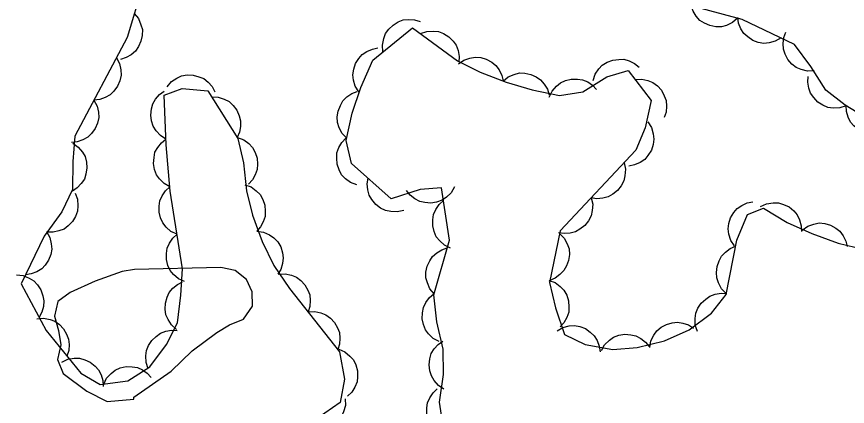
# Model space of a CAD drawing. Extents: x 336540 to 340074, y 5572036 to 5573747.
# Drawn here: x 337082.4 to 337134.4, y 5572913.1 to 5572937.4 of the extents above; entities that cross this region are included whole.
import ezdxf

# ---------------------------------------------------------------- set-up
doc = ezdxf.new("R2010")
doc.units = 0
doc.layers.add('Niveau 2', color=7, linetype='Continuous')
doc.layers.add('Niveau 44', color=7, linetype='Continuous')

msp = doc.modelspace()

# ---------------------------------------------------------------- linework, layer by layer
at = {"layer": 'Niveau 2'}
msp.add_lwpolyline([(337089.75, 5572913.53), (337089.75, 5572913.64), (337092.08, 5572915.27), (337093.4, 5572916.54), (337094.95, 5572917.7), (337095.73, 5572918.17), (337096.62, 5572918.53), (337097.17, 5572919.33), (337097.15, 5572920.23), (337096.79, 5572921.01), (337096.1, 5572921.56), (337095.2, 5572921.76), (337089.79, 5572921.64), (337089.01, 5572921.51), (337087.33, 5572920.91), (337085.77, 5572920.2), (337085, 5572919.62), (337084.79, 5572918.71), (337085.04, 5572917.82), (337085.17, 5572916.92), (337084.97, 5572916.01), (337085.32, 5572915.12), (337086.81, 5572914.03), (337088.07, 5572913.38), (337089.75, 5572913.53)], dxfattribs=at)
at = {"layer": 'Niveau 44'}
for points in [[(337090.3, 5572939.42), (337089.33, 5572936.15), (337086.06, 5572929.97), (337085.92, 5572928.38), (337085.91, 5572926.63), (337085.23, 5572925.23), (337084.14, 5572923.71), (337082.7, 5572920.74), (337084.27, 5572917.82), (337086.42, 5572915.15), (337087.65, 5572914.43), (337089.38, 5572914.67), (337090.74, 5572915.55), (337091.8, 5572916.94), (337092.47, 5572918.29), (337092.69, 5572920.03), (337092.79, 5572921.67), (337092.03, 5572926.53), (337091.78, 5572929.42), (337091.65, 5572932.53), (337092.78, 5572932.96), (337094.37, 5572932.8), (337096.25, 5572929.83), (337096.61, 5572928.3), (337096.79, 5572926.56), (337097.18, 5572925.03), (337097.77, 5572923.38), (337098.5, 5572921.89), (337099.49, 5572920.45), (337102.61, 5572916.49), (337102.93, 5572914.78), (337102.66, 5572913.32), (337101.22, 5572912.32)], [(337140.38, 5572924.28), (337141.88, 5572924.91), (337139.73, 5572927.69), (337138.48, 5572928.9), (337137.13, 5572930.02), (337135.78, 5572931), (337134.28, 5572931.91), (337133.06, 5572932.85), (337132.12, 5572934.33), (337131.11, 5572935.71), (337127.83, 5572937.26), (337124.63, 5572938.12)], [(337127.53, 5572937.34), (337127.21, 5572937.07), (337126.84, 5572936.9), (337126.53, 5572936.81), (337126.17, 5572936.81), (337125.81, 5572936.88), (337125.46, 5572937.03), (337125.18, 5572937.2), (337124.95, 5572937.47), (337124.75, 5572937.78), (337124.63, 5572938.12)], [(337089.77, 5572937.64), (337090.04, 5572937.32), (337090.19, 5572936.94), (337090.28, 5572936.63), (337090.27, 5572936.27), (337090.19, 5572935.91), (337090.03, 5572935.57), (337089.85, 5572935.29), (337089.58, 5572935.06), (337089.26, 5572934.88), (337088.92, 5572934.77)], [(337105.34, 5572935.25), (337105.31, 5572935.67), (337105.39, 5572936.07), (337105.5, 5572936.38), (337105.71, 5572936.66), (337105.97, 5572936.92), (337106.3, 5572937.11), (337106.6, 5572937.24), (337106.95, 5572937.27), (337107.32, 5572937.25), (337107.67, 5572937.15)], [(337130.26, 5572936.11), (337129.9, 5572935.9), (337129.51, 5572935.8), (337129.18, 5572935.77), (337128.83, 5572935.83), (337128.49, 5572935.96), (337128.17, 5572936.18), (337127.93, 5572936.39), (337127.74, 5572936.69), (337127.6, 5572937.04), (337127.55, 5572937.39)], [(337109.12, 5572911.7), (337108.87, 5572913.33), (337109.14, 5572915.06), (337109.1, 5572916.64), (337108.72, 5572918.35), (337108.53, 5572920.05), (337109.5, 5572923.46), (337109.01, 5572926.73), (337107.67, 5572926.63), (337105.85, 5572926.04), (337103.38, 5572928.26), (337103.04, 5572929.69), (337103.42, 5572931.4), (337103.96, 5572933.02), (337104.7, 5572934.73), (337107.18, 5572936.75), (337110.01, 5572934.67), (337111.42, 5572933.97), (337113.06, 5572933.35), (337114.69, 5572932.87), (337116.4, 5572932.51), (337117.86, 5572932.75), (337119.35, 5572933.69), (337120.69, 5572934.08)], [(337107.69, 5572936.38), (337108.08, 5572936.52), (337108.49, 5572936.54), (337108.82, 5572936.51), (337109.14, 5572936.38), (337109.46, 5572936.19), (337109.73, 5572935.91), (337109.93, 5572935.65), (337110.05, 5572935.32), (337110.12, 5572934.96), (337110.1, 5572934.6)], [(337132.33, 5572934.05), (337131.91, 5572934.03), (337131.52, 5572934.13), (337131.21, 5572934.26), (337130.94, 5572934.48), (337130.69, 5572934.76), (337130.52, 5572935.1), (337130.41, 5572935.41), (337130.39, 5572935.76), (337130.43, 5572936.13), (337130.56, 5572936.47)], [(337103.84, 5572932.74), (337103.61, 5572933.09), (337103.5, 5572933.48), (337103.46, 5572933.81), (337103.51, 5572934.16), (337103.63, 5572934.51), (337103.84, 5572934.83), (337104.04, 5572935.08), (337104.34, 5572935.27), (337104.68, 5572935.42), (337105.03, 5572935.49)], [(337088.66, 5572934.87), (337088.85, 5572934.51), (337088.93, 5572934.11), (337088.95, 5572933.78), (337088.87, 5572933.43), (337088.73, 5572933.09), (337088.49, 5572932.79), (337088.27, 5572932.55), (337087.96, 5572932.38), (337087.61, 5572932.26), (337087.25, 5572932.22)], [(337110.06, 5572934.49), (337110.4, 5572934.73), (337110.78, 5572934.85), (337111.11, 5572934.91), (337111.46, 5572934.88), (337111.81, 5572934.78), (337112.15, 5572934.59), (337112.41, 5572934.39), (337112.61, 5572934.11), (337112.78, 5572933.77), (337112.86, 5572933.42)], [(337118.49, 5572933.44), (337118.62, 5572933.84), (337118.85, 5572934.17), (337119.07, 5572934.41), (337119.37, 5572934.6), (337119.72, 5572934.73), (337120.1, 5572934.77), (337120.42, 5572934.78), (337120.76, 5572934.67), (337121.09, 5572934.51), (337121.37, 5572934.28)], [(337091.83, 5572933.06), (337092.1, 5572933.38), (337092.44, 5572933.6), (337092.74, 5572933.74), (337093.09, 5572933.8), (337093.46, 5572933.79), (337093.82, 5572933.69), (337094.13, 5572933.57), (337094.4, 5572933.35), (337094.65, 5572933.07), (337094.82, 5572932.75)], [(337112.86, 5572933.41), (337113.18, 5572933.68), (337113.56, 5572933.83), (337113.88, 5572933.92), (337114.23, 5572933.91), (337114.59, 5572933.83), (337114.93, 5572933.67), (337115.21, 5572933.49), (337115.44, 5572933.22), (337115.63, 5572932.9), (337115.74, 5572932.56)], [(337120.69, 5572934.08), (337122.12, 5572932.21), (337121.76, 5572930.5), (337121.16, 5572929.09), (337116.43, 5572924.05), (337115.76, 5572920.81), (337116.14, 5572919.23), (337116.71, 5572917.57), (337118, 5572916.94), (337119.72, 5572916.62), (337121.26, 5572916.75), (337122.96, 5572917.16), (337124.5, 5572917.85), (337125.9, 5572918.89), (337126.82, 5572920.07), (337127.49, 5572923.47), (337128.16, 5572925.08), (337129.15, 5572925.46), (337130.64, 5572924.56), (337132.18, 5572923.88), (337133.83, 5572923.27), (337135.39, 5572922.9), (337138.76, 5572923.61), (337140.38, 5572924.28)], [(337134.33, 5572931.87), (337133.93, 5572931.74), (337133.52, 5572931.73), (337133.19, 5572931.77), (337132.87, 5572931.91), (337132.56, 5572932.1), (337132.3, 5572932.39), (337132.1, 5572932.65), (337131.99, 5572932.98), (337131.93, 5572933.35), (337131.95, 5572933.71)], [(337115.75, 5572932.4), (337115.93, 5572932.78), (337116.2, 5572933.09), (337116.45, 5572933.3), (337116.77, 5572933.45), (337117.13, 5572933.54), (337117.51, 5572933.54), (337117.83, 5572933.5), (337118.16, 5572933.36), (337118.46, 5572933.15), (337118.71, 5572932.89)], [(337121.12, 5572933.52), (337121.54, 5572933.54), (337121.93, 5572933.45), (337122.24, 5572933.33), (337122.52, 5572933.11), (337122.77, 5572932.84), (337122.95, 5572932.5), (337123.07, 5572932.2), (337123.09, 5572931.85), (337123.06, 5572931.48), (337122.94, 5572931.14)], [(337091.76, 5572929.79), (337091.41, 5572930.01), (337091.14, 5572930.31), (337090.96, 5572930.59), (337090.85, 5572930.92), (337090.81, 5572931.29), (337090.85, 5572931.67), (337090.93, 5572931.99), (337091.11, 5572932.29), (337091.35, 5572932.57), (337091.64, 5572932.79)], [(337103.07, 5572929.84), (337102.79, 5572930.14), (337102.6, 5572930.5), (337102.5, 5572930.82), (337102.48, 5572931.17), (337102.53, 5572931.54), (337102.68, 5572931.89), (337102.83, 5572932.18), (337103.08, 5572932.42), (337103.39, 5572932.63), (337103.72, 5572932.77)], [(337087.25, 5572932.22), (337087.45, 5572931.85), (337087.53, 5572931.46), (337087.55, 5572931.13), (337087.47, 5572930.78), (337087.32, 5572930.44), (337087.09, 5572930.14), (337086.87, 5572929.9), (337086.56, 5572929.73), (337086.21, 5572929.61), (337085.85, 5572929.57)], [(337094.61, 5572932.42), (337095.03, 5572932.41), (337095.41, 5572932.28), (337095.71, 5572932.13), (337095.97, 5572931.89), (337096.19, 5572931.6), (337096.34, 5572931.24), (337096.43, 5572930.93), (337096.43, 5572930.58), (337096.36, 5572930.21), (337096.22, 5572929.88)], [(337136.89, 5572930.32), (337136.51, 5572930.15), (337136.11, 5572930.09), (337135.78, 5572930.09), (337135.44, 5572930.19), (337135.11, 5572930.36), (337134.82, 5572930.61), (337134.6, 5572930.85), (337134.45, 5572931.16), (337134.35, 5572931.52), (337134.33, 5572931.88)], [(337121.91, 5572930.86), (337122.14, 5572930.51), (337122.25, 5572930.12), (337122.3, 5572929.79), (337122.25, 5572929.45), (337122.14, 5572929.1), (337121.93, 5572928.77), (337121.73, 5572928.52), (337121.43, 5572928.32), (337121.09, 5572928.17), (337120.74, 5572928.1)], [(337085.93, 5572929.53), (337086.27, 5572929.29), (337086.53, 5572928.97), (337086.7, 5572928.69), (337086.78, 5572928.35), (337086.81, 5572927.98), (337086.75, 5572927.6), (337086.66, 5572927.29), (337086.46, 5572927), (337086.21, 5572926.73), (337085.91, 5572926.53)], [(337092.01, 5572926.8), (337091.64, 5572927), (337091.36, 5572927.3), (337091.16, 5572927.56), (337091.04, 5572927.89), (337090.98, 5572928.26), (337091.01, 5572928.64), (337091.07, 5572928.96), (337091.24, 5572929.27), (337091.47, 5572929.56), (337091.75, 5572929.79)], [(337096.24, 5572929.89), (337096.63, 5572929.74), (337096.95, 5572929.5), (337097.18, 5572929.26), (337097.34, 5572928.95), (337097.46, 5572928.6), (337097.48, 5572928.22), (337097.47, 5572927.89), (337097.35, 5572927.56), (337097.17, 5572927.24), (337096.92, 5572926.97)], [(337103.7, 5572926.92), (337103.31, 5572927.07), (337102.99, 5572927.31), (337102.75, 5572927.55), (337102.59, 5572927.86), (337102.47, 5572928.21), (337102.45, 5572928.59), (337102.46, 5572928.92), (337102.58, 5572929.25), (337102.76, 5572929.57), (337103.01, 5572929.84)], [(337120.43, 5572928.31), (337120.52, 5572927.9), (337120.49, 5572927.49), (337120.42, 5572927.17), (337120.25, 5572926.86), (337120.03, 5572926.57), (337119.72, 5572926.34), (337119.44, 5572926.17), (337119.1, 5572926.09), (337118.73, 5572926.06), (337118.37, 5572926.12)], [(337096.69, 5572926.93), (337097.09, 5572926.79), (337097.41, 5572926.55), (337097.65, 5572926.32), (337097.82, 5572926.01), (337097.94, 5572925.66), (337097.97, 5572925.28), (337097.97, 5572924.95), (337097.85, 5572924.62), (337097.67, 5572924.3), (337097.44, 5572924.03)], [(337106.64, 5572925.33), (337106.23, 5572925.23), (337105.83, 5572925.25), (337105.5, 5572925.31), (337105.19, 5572925.47), (337104.89, 5572925.7), (337104.65, 5572926), (337104.48, 5572926.27), (337104.39, 5572926.61), (337104.36, 5572926.98), (337104.41, 5572927.34)], [(337086.08, 5572926.41), (337086.22, 5572926.02), (337086.24, 5572925.61), (337086.22, 5572925.28), (337086.1, 5572924.95), (337085.91, 5572924.64), (337085.63, 5572924.37), (337085.38, 5572924.16), (337085.05, 5572924.04), (337084.69, 5572923.96), (337084.33, 5572923.97)], [(337092.45, 5572923.83), (337092.07, 5572924.01), (337091.77, 5572924.28), (337091.56, 5572924.54), (337091.42, 5572924.86), (337091.33, 5572925.22), (337091.33, 5572925.6), (337091.37, 5572925.92), (337091.52, 5572926.24), (337091.72, 5572926.55), (337091.99, 5572926.8)], [(337109.81, 5572926.79), (337109.6, 5572926.43), (337109.31, 5572926.15), (337109.04, 5572925.96), (337108.7, 5572925.84), (337108.34, 5572925.78), (337107.96, 5572925.82), (337107.64, 5572925.88), (337107.33, 5572926.05), (337107.04, 5572926.28), (337106.82, 5572926.57)], [(337109.57, 5572922.97), (337109.2, 5572923.15), (337108.9, 5572923.43), (337108.68, 5572923.68), (337108.55, 5572924), (337108.46, 5572924.36), (337108.47, 5572924.74), (337108.51, 5572925.07), (337108.66, 5572925.39), (337108.86, 5572925.69), (337109.13, 5572925.94)], [(337118.37, 5572926.12), (337118.47, 5572925.71), (337118.44, 5572925.31), (337118.37, 5572924.98), (337118.2, 5572924.67), (337117.97, 5572924.38), (337117.67, 5572924.15), (337117.39, 5572923.98), (337117.05, 5572923.9), (337116.68, 5572923.88), (337116.32, 5572923.93)], [(337127.34, 5572923.1), (337127.11, 5572923.45), (337126.99, 5572923.84), (337126.94, 5572924.17), (337126.99, 5572924.51), (337127.1, 5572924.87), (337127.3, 5572925.19), (337127.51, 5572925.45), (337127.8, 5572925.64), (337128.14, 5572925.8), (337128.49, 5572925.87)], [(337128.97, 5572925.57), (337129.35, 5572925.74), (337129.76, 5572925.8), (337130.09, 5572925.8), (337130.42, 5572925.7), (337130.76, 5572925.54), (337131.05, 5572925.29), (337131.27, 5572925.05), (337131.42, 5572924.73), (337131.52, 5572924.37), (337131.54, 5572924.01)], [(337131.59, 5572924.1), (337131.93, 5572924.34), (337132.31, 5572924.47), (337132.64, 5572924.54), (337132.99, 5572924.5), (337133.35, 5572924.4), (337133.68, 5572924.21), (337133.94, 5572924.02), (337134.15, 5572923.74), (337134.32, 5572923.41), (337134.4, 5572923.06)], [(337084.28, 5572924), (337084.49, 5572923.64), (337084.58, 5572923.24), (337084.61, 5572922.91), (337084.55, 5572922.57), (337084.41, 5572922.22), (337084.19, 5572921.91), (337083.98, 5572921.67), (337083.67, 5572921.49), (337083.33, 5572921.35), (337082.97, 5572921.3)], [(337092.92, 5572920.87), (337092.54, 5572921.05), (337092.24, 5572921.32), (337092.02, 5572921.57), (337091.88, 5572921.89), (337091.79, 5572922.25), (337091.8, 5572922.64), (337091.84, 5572922.96), (337091.98, 5572923.28), (337092.19, 5572923.59), (337092.45, 5572923.83)], [(337097.45, 5572924.02), (337097.87, 5572923.97), (337098.24, 5572923.79), (337098.52, 5572923.62), (337098.75, 5572923.35), (337098.94, 5572923.04), (337099.05, 5572922.67), (337099.1, 5572922.35), (337099.06, 5572922), (337098.95, 5572921.64), (337098.77, 5572921.33)], [(337116.4, 5572923.89), (337116.69, 5572923.59), (337116.88, 5572923.23), (337116.99, 5572922.92), (337117.01, 5572922.57), (337116.96, 5572922.2), (337116.82, 5572921.85), (337116.67, 5572921.56), (337116.42, 5572921.31), (337116.12, 5572921.09), (337115.79, 5572920.95)], [(337108.54, 5572920.1), (337108.28, 5572920.42), (337108.12, 5572920.79), (337108.03, 5572921.11), (337108.03, 5572921.46), (337108.1, 5572921.83), (337108.27, 5572922.17), (337108.44, 5572922.45), (337108.71, 5572922.68), (337109.02, 5572922.87), (337109.36, 5572922.98)], [(337126.83, 5572920.13), (337126.54, 5572920.43), (337126.35, 5572920.79), (337126.23, 5572921.1), (337126.21, 5572921.45), (337126.25, 5572921.82), (337126.39, 5572922.18), (337126.53, 5572922.47), (337126.78, 5572922.72), (337127.08, 5572922.94), (337127.41, 5572923.08)], [(337082.41, 5572921.29), (337082.82, 5572921.25), (337083.2, 5572921.09), (337083.48, 5572920.92), (337083.72, 5572920.67), (337083.92, 5572920.36), (337084.05, 5572919.99), (337084.12, 5572919.68), (337084.09, 5572919.32), (337083.99, 5572918.97), (337083.83, 5572918.65)], [(337098.79, 5572921.33), (337099.21, 5572921.36), (337099.61, 5572921.27), (337099.92, 5572921.16), (337100.2, 5572920.95), (337100.45, 5572920.68), (337100.64, 5572920.34), (337100.76, 5572920.04), (337100.79, 5572919.69), (337100.76, 5572919.32), (337100.65, 5572918.98)], [(337092.42, 5572917.88), (337092.1, 5572918.16), (337091.89, 5572918.5), (337091.75, 5572918.8), (337091.71, 5572919.15), (337091.72, 5572919.52), (337091.83, 5572919.89), (337091.96, 5572920.19), (337092.19, 5572920.46), (337092.47, 5572920.69), (337092.79, 5572920.86)], [(337115.73, 5572920.95), (337116.12, 5572920.81), (337116.44, 5572920.56), (337116.67, 5572920.33), (337116.84, 5572920.02), (337116.96, 5572919.67), (337116.98, 5572919.28), (337116.97, 5572918.96), (337116.85, 5572918.63), (337116.67, 5572918.3), (337116.43, 5572918.04)], [(337108.86, 5572917.12), (337108.49, 5572917.31), (337108.2, 5572917.6), (337108, 5572917.86), (337107.87, 5572918.19), (337107.8, 5572918.55), (337107.82, 5572918.93), (337107.87, 5572919.25), (337108.03, 5572919.57), (337108.25, 5572919.87), (337108.52, 5572920.1)], [(337125.02, 5572917.76), (337124.89, 5572918.15), (337124.88, 5572918.56), (337124.92, 5572918.89), (337125.05, 5572919.21), (337125.26, 5572919.52), (337125.54, 5572919.78), (337125.8, 5572919.97), (337126.13, 5572920.09), (337126.5, 5572920.15), (337126.86, 5572920.12)], [(337083.68, 5572918.55), (337084.1, 5572918.59), (337084.5, 5572918.5), (337084.81, 5572918.39), (337085.09, 5572918.18), (337085.35, 5572917.91), (337085.53, 5572917.58), (337085.66, 5572917.28), (337085.69, 5572916.93), (337085.67, 5572916.56), (337085.56, 5572916.21)], [(337100.65, 5572918.98), (337101.07, 5572919.01), (337101.46, 5572918.92), (337101.77, 5572918.8), (337102.06, 5572918.59), (337102.31, 5572918.32), (337102.49, 5572917.98), (337102.62, 5572917.68), (337102.65, 5572917.33), (337102.62, 5572916.96), (337102.51, 5572916.62)], [(337116.24, 5572917.8), (337116.6, 5572918.01), (337116.99, 5572918.1), (337117.32, 5572918.13), (337117.67, 5572918.06), (337118.01, 5572917.93), (337118.32, 5572917.71), (337118.57, 5572917.49), (337118.75, 5572917.19), (337118.88, 5572916.84), (337118.93, 5572916.49)], [(337122.04, 5572916.75), (337122.11, 5572917.16), (337122.3, 5572917.52), (337122.48, 5572917.79), (337122.76, 5572918.02), (337123.08, 5572918.2), (337123.45, 5572918.29), (337123.77, 5572918.34), (337124.12, 5572918.28), (337124.47, 5572918.16), (337124.78, 5572917.97)], [(337090.64, 5572915.42), (337090.51, 5572915.82), (337090.5, 5572916.23), (337090.53, 5572916.56), (337090.67, 5572916.88), (337090.87, 5572917.19), (337091.15, 5572917.45), (337091.41, 5572917.65), (337091.74, 5572917.77), (337092.1, 5572917.83), (337092.46, 5572917.81)], [(337119.01, 5572916.56), (337119.21, 5572916.92), (337119.51, 5572917.21), (337119.77, 5572917.4), (337120.1, 5572917.52), (337120.47, 5572917.58), (337120.85, 5572917.55), (337121.17, 5572917.49), (337121.48, 5572917.32), (337121.77, 5572917.09), (337122, 5572916.81)], [(337109.16, 5572914.15), (337108.81, 5572914.38), (337108.55, 5572914.69), (337108.37, 5572914.97), (337108.27, 5572915.3), (337108.23, 5572915.67), (337108.28, 5572916.05), (337108.36, 5572916.37), (337108.55, 5572916.66), (337108.79, 5572916.94), (337109.09, 5572917.15)], [(337102.58, 5572916.65), (337102.96, 5572916.49), (337103.27, 5572916.22), (337103.49, 5572915.98), (337103.64, 5572915.66), (337103.74, 5572915.3), (337103.75, 5572914.92), (337103.72, 5572914.6), (337103.58, 5572914.27), (337103.39, 5572913.96), (337103.13, 5572913.7)], [(337085.24, 5572915.84), (337085.62, 5572916.02), (337086.02, 5572916.08), (337086.35, 5572916.09), (337086.69, 5572915.99), (337087.02, 5572915.84), (337087.32, 5572915.59), (337087.54, 5572915.35), (337087.7, 5572915.04), (337087.81, 5572914.68), (337087.83, 5572914.32)], [(337087.86, 5572914.46), (337088.04, 5572914.83), (337088.32, 5572915.13), (337088.57, 5572915.34), (337088.9, 5572915.48), (337089.26, 5572915.56), (337089.64, 5572915.55), (337089.97, 5572915.5), (337090.28, 5572915.35), (337090.59, 5572915.14), (337090.83, 5572914.87)], [(337109.2, 5572911.2), (337108.82, 5572911.38), (337108.52, 5572911.65), (337108.31, 5572911.9), (337108.17, 5572912.23), (337108.08, 5572912.59), (337108.08, 5572912.97), (337108.12, 5572913.29), (337108.27, 5572913.61), (337108.48, 5572913.92), (337108.74, 5572914.16)], [(337102.98, 5572913.54), (337102.99, 5572913.12), (337102.87, 5572912.73), (337102.74, 5572912.43), (337102.51, 5572912.16), (337102.23, 5572911.93), (337101.88, 5572911.76), (337101.57, 5572911.66), (337101.22, 5572911.65), (337100.85, 5572911.7), (337100.52, 5572911.83)]]:
    msp.add_lwpolyline(points, dxfattribs=at)

doc.saveas('drawing.dxf')
